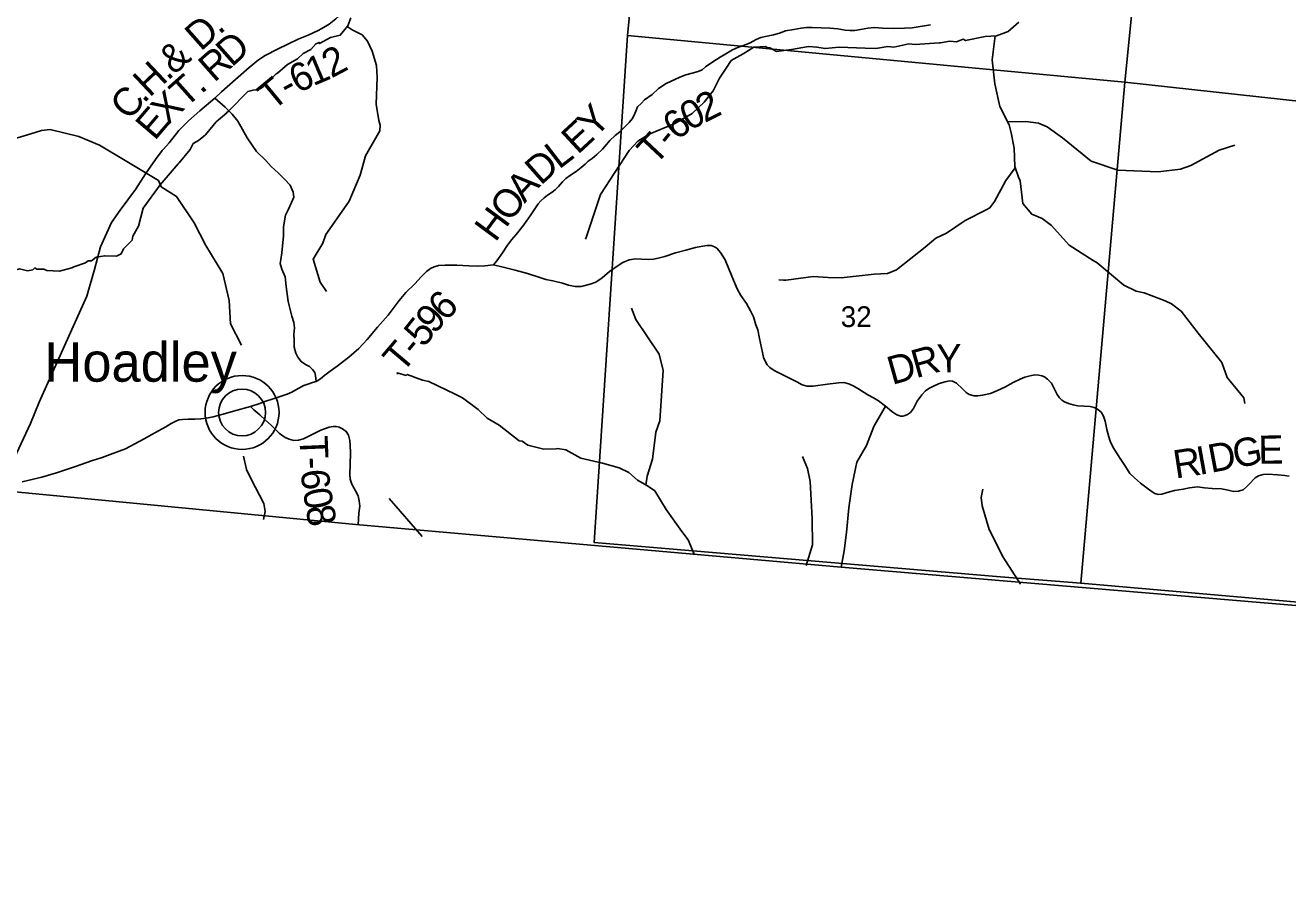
# Model space of a CAD drawing. Extents: x 1878108 to 2183446, y 146837 to 508383.
# Drawn here: x 1945765 to 1959185, y 279512 to 288621 of the extents above; entities that cross this region are included whole.
import ezdxf

# ---------------------------------------------------------------- set-up
doc = ezdxf.new("R2010")
doc.units = 0
for name, color, linetype in [('GM_X_Adjacent_County', 7, 'Continuous'), ('GM_X_County', 7, 'Continuous'), ('GM_X_Minor_River', 7, 'Continuous'), ('GM_X_Section', 7, 'Continuous'), ('GM_X_Section_Text', 7, 'Continuous'), ('GM_X_Township', 7, 'Continuous'), ('GM_X_Township_Road', 7, 'Continuous'), ('GM_X_Township_Road_Text', 7, 'Continuous'), ('GM_X_Township_ROW', 7, 'Continuous'), ('GM_X_Unincorporated', 7, 'Continuous'), ('GM_X_Unincorporated_Location', 7, 'Continuous'), ('GM_X_Unincorporated_Text', 7, 'Continuous')]:
    doc.layers.add(name, color=color, linetype=linetype)

msp = doc.modelspace()

# ---------------------------------------------------------------- linework, layer by layer
at = {"layer": 'GM_X_Adjacent_County'}
msp.add_lwpolyline([(1923046, 277654), (1923342, 280921), (1923726, 285166), (1924414, 292311), (1924469, 293153), (1924887, 299587), (1925256, 303586), (1925774, 309211), (1931071, 308772), (1932946, 308617), (1934622, 308532), (1940473, 308073), (1940781, 308049), (1946953, 307566), (1946499, 302372), (1946238, 299382), (1946067, 297426), (1944907, 283849), (1944903, 283729), (1945544, 283670), (1949278, 283311), (1954438, 282859), (1961539, 282259)], dxfattribs=at)
at = {"layer": 'GM_X_County'}
msp.add_lwpolyline([(1961539, 282259), (1954438, 282859), (1949278, 283311), (1945544, 283670), (1944903, 283729), (1944907, 283849), (1946067, 297426), (1946238, 299382), (1946499, 302372), (1946953, 307566), (1947119, 309329), (1947259, 310824), (1951372, 310518), (1954993, 310242), (1956742, 310075), (1958100, 309945), (1959932, 309778)], dxfattribs=at)
at = {"layer": 'GM_X_Minor_River'}
for points in [[(1949226, 288699), (1949193, 288614), (1949113, 288516), (1949011, 288490), (1948893, 288426), (1948891, 288438), (1948853, 288424), (1948799, 288362), (1948719, 288320), (1948659, 288263), (1948553, 288205), (1948447, 288111), (1948431, 288103), (1948290, 287963), (1948242, 287935), (1948186, 287932), (1948132, 287916), (1947928, 287710), (1947902, 287686)], [(1949186, 288607), (1949241, 288571), (1949346, 288520), (1949403, 288453), (1949454, 288345), (1949498, 288192), (1949507, 288064), (1949494, 287780), (1949522, 287609), (1949539, 287559), (1949535, 287497), (1949382, 287232), (1949326, 287027), (1949208, 286749), (1948977, 286421), (1948961, 286394), (1948927, 286304), (1948827, 286134), (1948900, 285889), (1948966, 285788)], [(1956327, 288652), (1956212, 288556), (1956088, 288508), (1955970, 288500), (1955760, 288457), (1955734, 288471), (1955664, 288445), (1955594, 288451), (1955493, 288435), (1955479, 288433), (1955225, 288416), (1955157, 288422), (1954999, 288388), (1954935, 288396), (1954805, 288373), (1954693, 288377), (1954415, 288389), (1954267, 288372), (1954181, 288388), (1954091, 288396), (1953909, 288364), (1953752, 288341), (1953680, 288379), (1953660, 288381), (1953632, 288395), (1953510, 288387), (1953398, 288317), (1953270, 288246), (1953215, 288164), (1953143, 288058), (1953079, 287922), (1952983, 287804)], [(1956075, 288507), (1956044, 288253), (1956071, 287996), (1956125, 287757), (1956222, 287561), (1956244, 287475), (1956277, 287314), (1956284, 287119), (1956322, 287006), (1956340, 286966), (1956369, 286725), (1956464, 286612), (1956575, 286564), (1956675, 286491), (1956861, 286283), (1957117, 286119), (1957158, 286094), (1957443, 285855), (1957573, 285794), (1957658, 285776), (1957883, 285689), (1957950, 285658), (1958051, 285581), (1958232, 285347), (1958483, 285034), (1958541, 284876), (1958717, 284659), (1958729, 284597)], [(1952983, 287804), (1952853, 287682), (1952671, 287576), (1952398, 287462), (1952277, 287387), (1952186, 287287), (1951878, 286819), (1951732, 286375), (1951722, 286347)], [(1947907, 287690), (1947794, 287592), (1947681, 287457), (1947607, 287395), (1947549, 287363), (1947517, 287299), (1947401, 287157), (1947389, 287147), (1947198, 286925), (1947018, 286674), (1946969, 286484)], [(1956205, 287594), (1956401, 287597), (1956534, 287578), (1956628, 287542), (1956791, 287424), (1957095, 287174), (1957380, 287080), (1957808, 287061), (1958044, 287091), (1958153, 287130), (1958455, 287291), (1958621, 287344)], [(1947181, 286968), (1946845, 287170), (1946554, 287344), (1946333, 287436), (1946031, 287511), (1945938, 287503), (1945823, 287466), (1945310, 287312), (1945194, 287260), (1945088, 287177)], [(1956289, 287104), (1956189, 286970), (1956067, 286745), (1956017, 286680), (1955979, 286657), (1955756, 286543), (1955558, 286410), (1955444, 286355), (1955331, 286261), (1955027, 286018), (1954931, 285982), (1954787, 285972), (1954439, 285935), (1954299, 285937), (1954139, 285950), (1953853, 285909), (1953825, 285909), (1953777, 285914)], [(1947181, 286968), (1947210, 286903), (1947374, 286800), (1947562, 286521), (1947686, 286278), (1947866, 285980), (1947933, 285694), (1947946, 285446), (1948065, 285220)], [(1946969, 286484), (1946907, 286376), (1946901, 286336), (1946811, 286244), (1946786, 286188), (1946734, 286164), (1946610, 286169), (1946520, 286153), (1946470, 286117), (1946434, 286117), (1946404, 286093), (1946282, 286053), (1946262, 286041), (1946130, 286006), (1945996, 286012), (1945963, 286026), (1945889, 286026), (1945867, 286040), (1945845, 286018), (1945789, 286010), (1945705, 286030), (1945535, 285981), (1945073, 286003)], [(1952363, 283728), (1952376, 283824), (1952431, 284005), (1952468, 284294), (1952509, 284412), (1952547, 284948), (1952505, 285122), (1952257, 285491), (1952209, 285611)], [(1949721, 284911), (1949717, 284923), (1949813, 284897), (1949825, 284907), (1949988, 284846), (1950054, 284832), (1950334, 284696), (1950414, 284659), (1950579, 284535), (1950675, 284443), (1950801, 284367), (1951016, 284202), (1951048, 284196), (1951108, 284154), (1951278, 284114), (1951407, 284115), (1951421, 284119), (1951513, 284105), (1951669, 284017), (1951901, 283962), (1952078, 283914), (1952182, 283864), (1952272, 283782), (1952378, 283723), (1952458, 283669), (1952579, 283469), (1952744, 283235), (1952810, 283147), (1952875, 282995), (1952867, 282999)], [(1948298, 283364), (1948316, 283448), (1948301, 283533), (1948165, 283794), (1948117, 283895), (1948085, 284038)], [(1954065, 282876), (1954134, 283094), (1954129, 283370), (1954108, 283768), (1954079, 283906), (1954026, 284035)], [(1949985, 283185), (1949635, 283587)], [(1956343, 282677), (1956160, 282963), (1956012, 283258), (1955936, 283509), (1955927, 283600), (1955943, 283687)]]:
    msp.add_lwpolyline(points, dxfattribs=at)
at = {"layer": 'GM_X_Section'}
for points in [[(1958000, 293456), (1957452, 288016), (1952167, 288511), (1952697, 293914)], [(1963454, 292964), (1962987, 287410), (1957452, 288016), (1958000, 293456)], [(1957452, 288016), (1956985, 282687), (1956130, 282756), (1951812, 283121), (1952167, 288511)], [(1957452, 288016), (1962987, 287410), (1962539, 282200), (1961813, 282264), (1956985, 282687)]]:
    msp.add_lwpolyline(points, close=True, dxfattribs=at)
at = {"layer": 'GM_X_Township'}
msp.add_lwpolyline([(1961539, 282259), (1954438, 282859), (1949278, 283311), (1945544, 283670), (1944903, 283729), (1944907, 283849), (1946067, 297426), (1946238, 299382), (1946499, 302372), (1946953, 307566), (1947119, 309329), (1947259, 310824), (1951372, 310518), (1954993, 310242), (1956742, 310075), (1958100, 309945), (1959932, 309778)], dxfattribs=at)
at = {"layer": 'GM_X_Township_Road'}
for points in [[(1947221, 287288), (1947233, 287304), (1947295, 287371), (1947398, 287501), (1947502, 287603), (1947620, 287710), (1947779, 287845), (1947851, 287914), (1948000, 288045), (1948147, 288172), (1948244, 288253), (1948317, 288300), (1948448, 288368), (1948666, 288472), (1948772, 288514), (1948878, 288564), (1948919, 288587), (1948997, 288634), (1949066, 288689), (1949172, 288783), (1949281, 288891), (1949388, 288978), (1949488, 289039), (1949587, 289102)], [(1950742, 286073), (1950777, 286115), (1950837, 286201), (1950890, 286282), (1950933, 286337), (1950982, 286394), (1951064, 286498), (1951139, 286606), (1951189, 286680), (1951218, 286720), (1951246, 286754), (1951281, 286784), (1951318, 286814), (1951365, 286847), (1951398, 286870), (1951434, 286907), (1951477, 286954), (1951510, 286992), (1951551, 287020), (1951621, 287066), (1951673, 287109), (1951718, 287143), (1951750, 287176), (1951791, 287205), (1951840, 287245), (1951902, 287304), (1951943, 287354), (1951979, 287394), (1952036, 287448), (1952085, 287487), (1952141, 287545), (1952186, 287586), (1952216, 287625), (1952234, 287656), (1952255, 287707), (1952273, 287752), (1952314, 287793), (1952349, 287826), (1952429, 287885), (1952495, 287947), (1952577, 288000), (1952723, 288069), (1952787, 288095), (1952854, 288110), (1952919, 288129), (1952959, 288146), (1952997, 288177), (1953074, 288232), (1953153, 288283), (1953229, 288326), (1953284, 288358), (1953346, 288388), (1953394, 288402), (1953469, 288433), (1953533, 288468), (1953584, 288489), (1953653, 288505), (1953719, 288519), (1953781, 288538), (1953845, 288561), (1953935, 288576), (1954012, 288590), (1954071, 288598), (1954130, 288598), (1954225, 288593), (1954318, 288589), (1954403, 288581), (1954481, 288568), (1954530, 288564), (1954583, 288565), (1954644, 288576), (1954722, 288591), (1954792, 288596), (1954877, 288590), (1954993, 288586), (1955112, 288591), (1955191, 288595), (1955387, 288625)], [(1950742, 286073), (1950861, 286045), (1950972, 286017), (1951105, 285981), (1951224, 285940), (1951298, 285918), (1951374, 285901), (1951477, 285876), (1951541, 285856), (1951609, 285844), (1951673, 285844), (1951771, 285866), (1951830, 285887), (1951898, 285936), (1951977, 286002), (1952056, 286058), (1952118, 286097), (1952183, 286125), (1952255, 286137), (1952314, 286133), (1952392, 286129), (1952443, 286132), (1952493, 286144), (1952564, 286163), (1952678, 286200), (1952788, 286227), (1952889, 286256), (1952948, 286269), (1953011, 286277), (1953055, 286277), (1953090, 286264), (1953115, 286250), (1953154, 286203), (1953205, 286127), (1953275, 285953), (1953331, 285819), (1953372, 285747), (1953433, 285660), (1953474, 285585), (1953506, 285519), (1953530, 285435), (1953551, 285383), (1953570, 285289), (1953600, 285139), (1953614, 285087), (1953635, 285042), (1953652, 285011), (1953679, 284980), (1953725, 284950), (1953854, 284886), (1953967, 284827), (1954022, 284797), (1954078, 284783), (1954142, 284784), (1954293, 284805), (1954411, 284819), (1954465, 284820), (1954518, 284808), (1954573, 284784), (1954616, 284756), (1954721, 284690), (1954783, 284657), (1954835, 284626), (1954910, 284569), (1954978, 284514), (1955028, 284478), (1955050, 284470), (1955070, 284465), (1955095, 284465), (1955117, 284469), (1955142, 284480), (1955176, 284503), (1955207, 284546), (1955247, 284623), (1955294, 284689), (1955334, 284732), (1955370, 284758), (1955412, 284779), (1955481, 284809), (1955544, 284829), (1955587, 284839), (1955621, 284834), (1955664, 284813), (1955726, 284753), (1955768, 284714), (1955798, 284695), (1955853, 284681), (1955891, 284679), (1955942, 284685), (1956025, 284706), (1956101, 284735), (1956178, 284773), (1956267, 284820), (1956340, 284857), (1956391, 284877), (1956448, 284893), (1956494, 284902), (1956539, 284901), (1956572, 284891), (1956601, 284880), (1956632, 284857), (1956672, 284813), (1956703, 284756), (1956734, 284693), (1956757, 284660), (1956784, 284634), (1956812, 284616), (1956854, 284597), (1956903, 284583), (1956952, 284574), (1957021, 284569), (1957086, 284566), (1957128, 284557), (1957161, 284539), (1957200, 284505), (1957227, 284463), (1957244, 284409), (1957263, 284320), (1957282, 284245), (1957296, 284198), (1957330, 284131), (1957404, 284014), (1957459, 283927), (1957505, 283855), (1957556, 283807), (1957621, 283751), (1957692, 283696), (1957744, 283659), (1957773, 283641), (1957807, 283631), (1957848, 283635), (1957927, 283657), (1957982, 283672), (1958073, 283686), (1958141, 283702), (1958227, 283711), (1958300, 283701), (1958380, 283693), (1958479, 283689), (1958553, 283676), (1958609, 283662), (1958661, 283666), (1958712, 283679), (1958746, 283710), (1958773, 283738), (1958839, 283807), (1958874, 283828), (1958925, 283844), (1958971, 283848), (1959080, 283839), (1959155, 283831), (1959199, 283826)], [(1948160, 284566), (1948248, 284594), (1948321, 284622), (1948389, 284645), (1948453, 284664), (1948549, 284697), (1948599, 284720), (1948665, 284759), (1948725, 284790), (1948778, 284806), (1948817, 284820), (1948856, 284833), (1948902, 284860), (1948948, 284899), (1949006, 284941), (1949081, 284995), (1949206, 285092), (1949311, 285182), (1949401, 285277), (1949509, 285410), (1949621, 285538), (1949741, 285694), (1949809, 285777), (1949905, 285869), (1949974, 285944), (1950029, 286002), (1950071, 286032), (1950110, 286051), (1950156, 286067), (1950227, 286068), (1950354, 286070), (1950479, 286063), (1950569, 286060), (1950649, 286063), (1950742, 286073)], [(1945731, 283766), (1945836, 283788), (1945941, 283814), (1946099, 283862), (1946301, 283928), (1946471, 283988), (1946583, 284025), (1946696, 284065), (1946831, 284117), (1946977, 284195), (1947035, 284225), (1947080, 284252), (1947181, 284306), (1947260, 284351), (1947316, 284385), (1947364, 284411), (1947398, 284423), (1947435, 284429), (1947497, 284430), (1947566, 284430), (1947631, 284434), (1947690, 284442), (1947763, 284457), (1947868, 284484), (1947980, 284515), (1948160, 284566)], [(1949305, 283309), (1949309, 283373), (1949311, 283430), (1949320, 283505), (1949316, 283562), (1949304, 283616), (1949275, 283670), (1949236, 283739), (1949219, 283793), (1949216, 283848), (1949218, 283948), (1949223, 284072), (1949220, 284154), (1949214, 284203), (1949200, 284262), (1949177, 284301), (1949139, 284327), (1949103, 284345), (1949071, 284353), (1949039, 284354), (1948995, 284348), (1948947, 284330), (1948906, 284316), (1948850, 284287), (1948787, 284255), (1948723, 284221), (1948669, 284207), (1948621, 284206), (1948572, 284218), (1948527, 284235), (1948467, 284279), (1948378, 284366), (1948320, 284420), (1948257, 284476), (1948195, 284532), (1948160, 284566)]]:
    msp.add_lwpolyline(points, dxfattribs=at)
at = {"layer": 'GM_X_Township_ROW'}
for points in [[(1948856, 284833), (1948852, 284897), (1948844, 284927), (1948820, 284958), (1948787, 284992), (1948743, 285013), (1948697, 285043), (1948663, 285092), (1948641, 285132), (1948624, 285198), (1948623, 285271), (1948619, 285333), (1948628, 285401), (1948620, 285461), (1948599, 285526), (1948560, 285683), (1948540, 285841), (1948527, 285946), (1948491, 286026), (1948476, 286087), (1948482, 286131), (1948493, 286201), (1948504, 286311), (1948509, 286377), (1948510, 286474), (1948520, 286540), (1948531, 286602), (1948562, 286664), (1948596, 286736), (1948619, 286794), (1948613, 286846), (1948582, 286919), (1948526, 286979), (1948457, 287046), (1948379, 287119), (1948321, 287184), (1948224, 287279), (1948123, 287423), (1948024, 287602), (1947963, 287675), (1947891, 287748), (1947779, 287845)], [(1945542, 283740), (1945596, 283908), (1945820, 284384), (1945914, 284611), (1946419, 285741), (1946502, 286023), (1946564, 286264), (1946683, 286522), (1946774, 286654), (1946938, 286875), (1947042, 287040), (1947148, 287192), (1947221, 287288)], [(1954438, 282859), (1954469, 283030), (1954495, 283226), (1954520, 283489), (1954556, 283735), (1954605, 283975), (1954707, 284153), (1954785, 284355), (1954910, 284569)]]:
    msp.add_lwpolyline(points, dxfattribs=at)
at = {"layer": 'GM_X_Unincorporated'}
for radius in [393, 249]:
    msp.add_circle((1948070, 284503), radius, dxfattribs=at)
at = {"layer": 'GM_X_Unincorporated_Location'}
msp.add_line((1948070, 284503), (1948070, 284503), dxfattribs=at)

# ---------------------------------------------------------------- texts
at = {"layer": 'GM_X_Section_Text'}
msp.add_text('32', height=221, rotation=0, dxfattribs=at).set_placement((1954433, 285411))
at = {"layer": 'GM_X_Township_Road_Text'}
for s, rotation, p in [('D', 41.5038, (1947630, 288337)), ('.', 41.5022, (1947828, 288512)), ('&', 41.5015, (1947347, 288086)), ('D', 41.5342, (1947959, 288168)), ('2', 27.6646, (1949019, 288054)), ('R', 41.4041, (1947773, 288005)), ('1', 22.8819, (1948824, 287971)), ('H', 43.3267, (1947087, 287846)), ('6', 25.8634, (1948662, 287892)), ('.', 41.5056, (1947278, 288025)), ('T', 41.651, (1947467, 287733)), ('T', 39.5293, (1948396, 287702)), ('-', 27.8516, (1948555, 287836)), ('C', 49.5143, (1946870, 287597)), ('.', 46.5567, (1947027, 287782)), ('X', 44.5698, (1947282, 287551)), ('.', 41.4322, (1947635, 287882)), ('2', 26.5301, (1952987, 287580)), ('E', 49.5382, (1947141, 287385)), ('Y', 47.6137, (1951823, 287410)), ('6', 39.2425, (1952695, 287387)), ('0', 27.3773, (1952824, 287495)), ('E', 42.7641, (1951638, 287238)), ('T', 46.8398, (1952460, 287121)), ('-', 51.0288, (1952629, 287303)), ('L', 37.5715, (1951438, 287082)), ('D', 41.4611, (1951244, 286911)), ('A', 47.8668, (1951073, 286721)), ('O', 52.7279, (1950918, 286516)), ('H', 53.5709, (1950762, 286305)), ('6', 45.6844, (1950232, 285462)), ('9', 49.3056, (1950114, 285325)), ('5', 51.5043, (1950001, 285183)), ('T', 49.7176, (1949771, 284910)), ('-', 50.0015, (1949917, 285082)), ('R', 15.5524, (1955233, 284865)), ('Y', 0.3424, (1955450, 284928)), ('D', 15.6917, (1954979, 284794)), ('T', 272.392, (1948679, 284250)), ('G', 10.5469, (1958628, 283909)), ('E', 0.9129, (1958874, 283956)), ('R', 8.6821, (1957992, 283799)), ('I', 10.1495, (1958244, 283837)), ('D', 10.7097, (1958369, 283860)), ('-', 272.4641, (1948688, 284025)), ('6', 274.5891, (1948694, 283890)), ('0', 279.8904, (1948713, 283675)), ('8', 279.8585, (1948744, 283493))]:
    msp.add_text(s, height=300, rotation=rotation, dxfattribs=at).set_placement(p)
at = {"layer": 'GM_X_Unincorporated_Text'}
msp.add_text('Hoadley', height=417, rotation=0, dxfattribs=at).set_placement((1945969, 284830))

doc.saveas('drawing.dxf')
